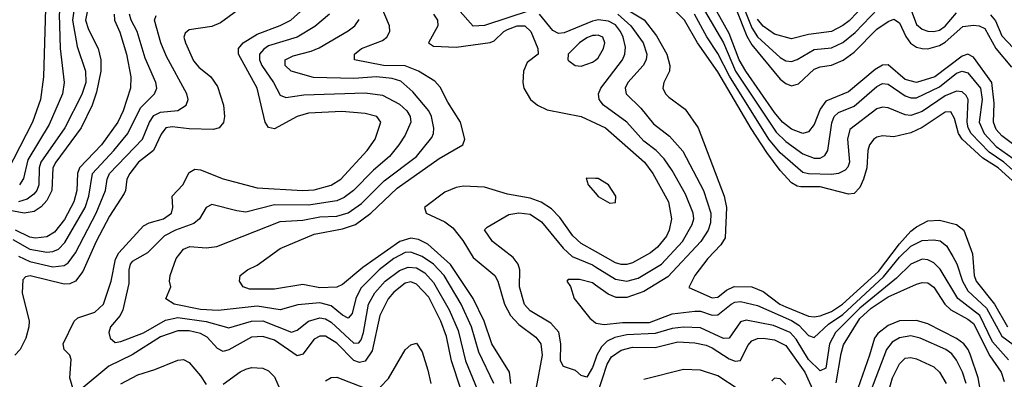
# Model space of a CAD drawing. Header units: inches. Extents: x 884549 to 1028252, y 526810 to 653624.
# Tile 388 of 656: x 907974 to 911439, y 624865 to 626131. Entities that reach past the tile are written whole.
import ezdxf

# ---------------------------------------------------------------- set-up
doc = ezdxf.new("R2010")
doc.units = ezdxf.units.IN
doc.header["$MEASUREMENT"] = 0
doc.layers.add('A9602', color=7, linetype='Continuous')
doc.layers.add('A9612', color=7, linetype='Continuous')

msp = doc.modelspace()

# ---------------------------------------------------------------- linework, layer by layer
at = {"layer": 'A9602', "color": 5}
for points, elevation in [([(907950, 626704), (908010, 626677.2), (908073.6, 626630), (908100.3, 626590), (908125.1, 626530), (908126.1, 626430), (908150.9, 626350), (908156.9, 626310), (908147, 626250), (908122.5, 626190), (908113.2, 626150), (908116.5, 626030), (908130.8, 625910), (908124.6, 625870), (908078.2, 625761.8), (908002.4, 625637.6), (907987.7, 625572.3), (907972.9, 625550)], 2660), ([(907926.9, 626670), (907990, 626646.6), (908037.1, 626617.1), (908055.2, 626590), (908080.1, 626510), (908083, 626430), (908102.8, 626350), (908106.3, 626310), (908099.9, 626270), (908065.3, 626170), (908058.2, 625930), (908047.2, 625850), (908018.8, 625770), (907930, 625596.1)], 2680), ([(908790, 626199.9), (908680.4, 626119.6), (908650, 626107.6), (908570, 626095.2), (908555.8, 626084.2), (908551.6, 626070), (908556.9, 626050), (908586.1, 625986.1), (908604.1, 625964.1), (908647.1, 625930), (908670, 625896.1), (908690.8, 625830), (908694.4, 625790), (908691.2, 625768.8), (908675.6, 625750), (908655.4, 625744.6), (908570, 625746.8), (908510, 625754.2), (908488, 625750), (908471.4, 625728.6), (908444.3, 625670), (908392.1, 625630), (908361.2, 625590), (908351, 625570), (908346.8, 625530), (908341.3, 625518.7), (908290, 625439.3), (908243, 625350), (908195.9, 625244.1), (908170, 625210.1), (908150, 625200.8), (908130, 625199.5), (908010.4, 625229.6), (907994, 625226), (907984.5, 625215.5), (907982.3, 625170), (908007, 625070), (908006.5, 625050), (907995.9, 625010), (907975.9, 624970), (907957, 624950)], 2520), ([(909701.9, 624850), (909696.9, 624890), (909635.7, 624990), (909608.1, 625070), (909569.7, 625150), (909490, 625269.6), (909410, 625340.7), (909377.5, 625357.5), (909350, 625362.1), (909311.5, 625350), (909181.1, 625258.9), (909110, 625198.5), (909090, 625189.9), (909030, 625187.3), (908970, 625199.1), (908870, 625182.1), (908782, 625182), (908759.8, 625190), (908747.1, 625210), (908749.8, 625230), (908776, 625250), (908810, 625266.4), (908890, 625325.6), (909010, 625375.6), (909110, 625394.9), (909155, 625410), (909209.6, 625450), (909302, 625538), (909450, 625641.9), (909533.3, 625690), (909540.6, 625710), (909525.4, 625770), (909480.7, 625840.7), (909453.5, 625893.5), (909434.9, 625914.9), (909377.4, 625950), (909330, 625968.1), (909253.6, 625970), (909151.6, 625990), (909151.7, 626010), (909176.2, 626030), (909250, 626058.2), (909266.1, 626070), (909276.5, 626090), (909275.6, 626110), (909233.4, 626210)], 2420), ([(908213.8, 626170), (908206, 626130), (908216.3, 626096.3), (908250.5, 626030), (908259.4, 625990), (908259.3, 625950), (908244.6, 625875.4), (908229.4, 625830.6), (908189.7, 625750), (908100.6, 625630), (908090.2, 625610), (908087.5, 625530), (908070, 625494.8), (908050, 625472.1), (908024.7, 625455.3), (907990, 625450), (907870, 625472.5)], 2620), ([(908165.9, 626170), (908159.8, 626130), (908176.2, 626036.2), (908205.8, 625950), (908206.4, 625910), (908192.5, 625867.5), (908133.1, 625750), (908048.7, 625630), (908042.2, 625610), (908041.7, 625550), (908034.4, 625530), (908023.5, 625516.5), (908000.5, 625499.5), (907969.7, 625490.3)], 2640), ([(908162.3, 624830), (908150.4, 624870), (908155.3, 624935.3), (908150.4, 624950.4), (908131, 624970), (908127, 624990), (908165.4, 625070), (908178.4, 625081.6), (908238.4, 625101.6), (908268.6, 625130), (908295.8, 625210), (908311.6, 625288.4), (908322.5, 625310), (908410, 625405), (908430, 625415.6), (908479.8, 625430), (908507.7, 625450), (908512.3, 625470), (908509.9, 625510.1), (908547.8, 625550), (908570, 625593), (908590, 625604.5), (908610, 625603), (908690, 625571.3), (908810, 625539.1), (908970, 625530.1), (909010, 625531.9), (909070, 625548), (909103.7, 625570), (909196.4, 625670), (909224.4, 625710), (909245, 625770), (909230.6, 625790.6), (909190, 625800.6), (909107.4, 625807.4), (908990, 625801.7), (908949.8, 625790.2), (908870, 625747.3), (908850, 625751.8), (908837.5, 625770), (908809.1, 625890), (908744.3, 626010), (908743.6, 626030), (908760.6, 626050), (908810, 626080.2), (908890, 626110.7), (908927.5, 626130), (908973.6, 626170)], 2480), ([(909770, 626163.1), (909610, 626110.3), (909570, 626108.9), (909514.9, 626170)], 2360), ([(907950, 625357.4), (908010, 625322.8), (908070, 625313), (908090, 625315.1), (908110, 625323.5), (908133.3, 625346.7), (908204.5, 625470), (908216.8, 625510), (908229.9, 625590), (908305.7, 625670), (908354.9, 625730), (908398.9, 625821.1), (908448.8, 625870), (908456.1, 625890), (908453.1, 625910), (908415.8, 625995.8), (908386.9, 626090), (908366.4, 626130), (908360.9, 626150)], 2560), ([(908305.9, 626150), (908307.6, 626130), (908326.7, 626086.7), (908350.2, 626010), (908365.3, 625930), (908363.6, 625890), (908337.9, 625810), (908319.6, 625770), (908261.7, 625690), (908184.8, 625610), (908176.9, 625590), (908175.1, 625530), (908164.7, 625490), (908131.9, 625428.1), (908096.4, 625383.6), (908070, 625366.5), (908030, 625361.6), (908010, 625365.1), (907958.7, 625390)], 2580), ([(907970, 625298.5), (908010, 625279.7), (908090, 625261.3), (908130, 625265.1), (908144.7, 625275.3), (908170.3, 625309.7), (908243, 625450), (908275.7, 625530), (908281.8, 625570), (908289.9, 625590), (908405.5, 625710), (908430.5, 625770), (908446.5, 625793.5), (908470, 625806.1), (908530, 625811.3), (908559.8, 625830), (908566.6, 625850), (908562.4, 625870), (908490, 626001), (908470.3, 626050), (908448, 626130), (908454.6, 626145.4)], 2540), ([(909063.7, 626150), (909012.9, 626107.1), (908950.2, 626069.8), (908850, 626038.6), (908832.7, 626027.3), (908818.2, 626010), (908817.4, 625990), (908826.1, 625970), (908866.5, 625910), (908890, 625865), (908910, 625856.6), (908973.8, 625866.2), (909190, 625873.1), (909250, 625865.2), (909310, 625834), (909336, 625810), (909348.1, 625790), (909350.3, 625770), (909330, 625725), (909308.4, 625690), (909275.6, 625650), (909218.9, 625601.1), (909148.1, 625530), (909115.2, 625504.8), (909090, 625492.8), (908990, 625478), (908870, 625479.5), (908770, 625454), (908737.6, 625457.6), (908650, 625480.2), (908630, 625470.3), (908606.3, 625430), (908586.6, 625413.4), (908522.4, 625390), (908483, 625370), (908423.4, 625310), (908370, 625279.6), (908362.4, 625270), (908357.7, 625250), (908358, 625202), (908336.6, 625110), (908327.5, 625090), (908294, 625050), (908287.2, 625030), (908291.8, 625010), (908310, 624994.2), (908330, 624997.9), (908410, 625028.1), (908486.9, 625073.1), (908530, 625082.2), (908630, 625068.3), (908710, 625046.1), (908790, 625069.7), (908830, 625071), (908930, 625031.1), (908950, 625038.5), (908989.8, 625070.2), (909030, 625081.2), (909050, 625078.1), (909070, 625066.7), (909150, 624992.3), (909166.8, 624993.2), (909175.7, 625004.3), (909183.9, 625030), (909200.8, 625130), (909223.5, 625170), (909259.9, 625210), (909310, 625247.9), (909340.6, 625259.4), (909370, 625257.4), (909399.4, 625239.4), (909430, 625206.4), (909485, 625110), (909517.1, 625037.1), (909542.6, 624930), (909583.5, 624830)], 2460), ([(909642.1, 624850), (909590, 624961), (909563.5, 625050), (909527.5, 625130), (909467.7, 625230), (909430, 625269.9), (909390, 625297.7), (909350, 625312.8), (909330, 625310.9), (909290, 625290.7), (909238.3, 625250), (909174.7, 625185.3), (909157.3, 625150), (909143.9, 625096.1), (909130, 625080.4), (909110, 625090.3), (909070, 625124), (909030, 625133.7), (908952.3, 625127.7), (908890, 625109.9), (908810, 625122.7), (908672.9, 625107.1), (908610, 625111.3), (908517, 625130), (908488.6, 625148.6), (908505.4, 625190), (908501.1, 625210), (908503.1, 625230), (908524, 625290), (908550, 625323.4), (908573, 625333), (908630, 625328.4), (908667.4, 625332.6), (908890, 625420.4), (908970, 625424.8), (909030, 625437.1), (909090, 625439.6), (909129.2, 625450.8), (909176.3, 625483.7), (909256.6, 625563.4), (909369.9, 625650), (909424.2, 625715.8), (909430.6, 625730), (909431.1, 625748.9), (909423.3, 625790), (909413.7, 625810), (909357.6, 625877.6), (909315, 625915), (909284.2, 625924.2), (909230, 625929.7), (909150, 625924.5), (909007.7, 625927.7), (908929, 625950), (908907.5, 625970), (908908.4, 625990), (908936.1, 626003.9), (909000, 626020), (909028.2, 626031.8), (909130, 626092.3), (909153.3, 626110), (909168, 626132)], 2440), ([(909429.9, 626150), (909444.2, 626130), (909445.2, 626110), (909413, 626050), (909430, 626037.6), (909510, 626034.3), (909629.1, 626050.9), (909643.6, 626056.4), (909677.2, 626090), (909690, 626096.9), (909724, 626110), (909751.6, 626110), (909772.7, 626090), (909797.7, 626030), (909798, 626010), (909759.3, 625980.7), (909746.3, 625950), (909744, 625910), (909748.4, 625890), (909771.8, 625850), (909795.5, 625830), (909830, 625813.2), (909950, 625790.3), (910000, 625766.8)], 2380), ([(910000, 626128), (909990, 626125.8), (909890, 626084.5), (909870, 626082.7), (909850, 626093.6), (909803.3, 626150)], 2360), ([(910000, 626075.7), (909990, 626075), (909970, 626067), (909943.9, 626050), (909904, 626010), (909902.6, 625990), (909906.2, 625986.2), (909928.4, 625970), (909950, 625967.5), (909990, 625981), (910000, 625989)], 2380), ([(910000, 625571.8), (909967, 625573), (909974, 625550), (910000, 625519.9)], 2420), ([(910000, 625315.1), (909950, 625343.3), (909920.6, 625370), (909874.1, 625434.1), (909844.9, 625464.9), (909808.5, 625488.5), (909770, 625502.4), (909690, 625517.4), (909610, 625542), (909535.1, 625544.9), (909510, 625540.7), (909470, 625524.4), (909398.3, 625470), (909404, 625450), (909470, 625419.2), (909498.4, 625398.4), (909533.2, 625353.2), (909570, 625293.7), (909646.4, 625230), (909656.9, 625210), (909680.2, 625130), (909701.2, 625090), (909730, 625057.8), (909790, 625013.9), (909807.6, 624990), (909812.8, 624950), (909789.7, 624830)], 2380), ([(910000, 624936.1), (909990, 624906), (909970, 624872.7), (909950, 624878.7), (909930, 624896.5), (909887.8, 624910), (909877.2, 624930), (909878.5, 624990), (909870.6, 625030.6), (909842.6, 625062.6), (909770, 625106.2), (909750, 625127.9), (909732.5, 625190), (909734.1, 625250), (909728.1, 625270), (909710, 625293.6), (909637.6, 625350), (909610, 625390.8), (909619.1, 625400.9), (909695.2, 625444.8), (909730, 625451.2), (909770, 625446.7), (909810, 625419.3), (909886.2, 625326.2), (909917.8, 625297.8), (909990, 625267.6), (910000, 625261.4)], 2360), ([(910000, 625196.7), (909990, 625204.1), (909944, 625216), (909903.3, 625216.7), (909899.7, 625210), (909911.9, 625191.9), (909925.2, 625150), (909979.9, 625079.9), (910000, 625064.2)], 2340), ([(909526.4, 624830), (909493.4, 624930), (909475.6, 625015.6), (909455.5, 625070), (909413.8, 625153.8), (909370, 625199.9), (909350, 625207.7), (909330, 625203.4), (909290, 625171.3), (909270, 625148), (909241.5, 625090), (909214.4, 624965.6), (909190, 624928.6), (909170, 624924.3), (909150, 624931.7), (909090, 624992.4), (909050, 625016.7), (909030, 625016.8), (909010, 625005.9), (908970, 624953.2), (908950, 624947.2), (908870, 625003.1), (908830, 625015.7), (908790, 625013.1), (908710, 624968.9), (908690, 624963.1), (908670, 624973.5), (908633.5, 625013.5), (908610, 625025.9), (908570, 625035.9), (908530, 625035.8), (908470, 625014.7), (908370, 624950.6), (908288.2, 624911.8), (908190, 624829.9)], 2480), ([(909242.5, 624837.5), (909271.9, 624868.1), (909330, 624969.1), (909350, 624986.9), (909370, 624992.1), (909390, 624962), (909410, 624897.2), (909420.9, 624850)], 2520), ([(908330, 624848.6), (908390, 624881), (908450, 624899.5), (908530, 624932.5), (908550, 624934.3), (908570, 624923.7), (908610, 624877.3), (908630, 624846.7)], 2520), ([(908690, 624847.6), (908750, 624891.7), (908770, 624901.2), (908790, 624906.4), (908830, 624903.8), (908850, 624895), (908870, 624874.2), (908910, 624782.5)], 2520), ([(909050, 624859.5), (909070, 624871.8), (909090, 624872.7), (909190, 624834.2)], 2520)]:
    msp.add_lwpolyline(points, dxfattribs=dict(at, elevation=elevation))
at = {"layer": 'A9612', "color": 5}
for points, elevation in [([(911504.4, 625530), (911416.9, 625610), (911363.5, 625643.5), (911290.3, 625710.3), (911277.3, 625730), (911263.5, 625783.5), (911250, 625807.2), (911230, 625805.9), (911150, 625751.5), (911110, 625732.6), (911050, 625718.4), (911010, 625721.8), (910990, 625717.8), (910979.6, 625710), (910964.7, 625690), (910958.2, 625670), (910954.9, 625610), (910943.5, 625570), (910930, 625540.1), (910910, 625519.4), (910890, 625516.9), (910790, 625542.4), (910722.9, 625542.9), (910710, 625545.1), (910690, 625557.2), (910650, 625600.3), (910603, 625663), (910547.5, 625747.5), (910430, 625947.8), (910359.1, 626050), (910312.9, 626130), (910230, 626215)], 2320), ([(911530, 625646.9), (911430, 625722.1), (911410, 625744.5), (911400.1, 625770), (911403.2, 625836.8), (911395.2, 625910), (911330, 625999.3), (911310, 626010.1), (911290, 626003), (911193.6, 625930), (911130, 625909.5), (911090, 625920.8), (911030, 625971.8), (911010, 625970.7), (910984.3, 625955.7), (910890, 625876.6), (910810, 625844.6), (910790, 625815.8), (910770, 625762.7), (910750, 625736.8), (910730, 625730.9), (910690, 625745.6), (910658.6, 625770), (910630, 625803.8), (910528.9, 625950), (910505.9, 625990), (910470, 626083.1), (910410, 626189.4)], 2380), ([(910515.3, 626190), (910550, 626102.5), (910570, 626071.2), (910650, 625998.2), (910670, 625986.8), (910690, 625983.8), (910710, 625990.5), (910770, 626025.9), (910830, 626031.8), (910870, 626051), (910914.1, 626085.9), (910994.6, 626170)], 2440), ([(910980.7, 626219.3), (910892.4, 626127.6), (910870, 626110.4), (910830, 626089.8), (910750, 626078.9), (910690, 626063.5), (910630, 626080.4), (910590, 626108.8), (910570, 626132.8)], 2460), ([(911092.9, 626212.9), (911130, 626113.9), (911150, 626097.2), (911170, 626090.4), (911190, 626089.2), (911210, 626094.6), (911230, 626108.5), (911270, 626155.6)], 2440), ([(910083.4, 626183.4), (910170.8, 626130.8), (910214.4, 626074.4), (910251.1, 626010), (910261.9, 625970), (910259.9, 625950), (910240.6, 625910), (910236.5, 625890), (910246.2, 625870), (910258.3, 625858.3), (910315.8, 625815.8), (910361.4, 625750), (910452.7, 625510), (910461, 625470), (910456.4, 625363.6), (910441.5, 625338.5), (910395.9, 625290), (910349.9, 625230), (910328, 625188), (910410, 625151.3), (910430, 625154.4), (910460.9, 625179.1), (910488.3, 625191.7), (910550, 625190.2), (910590, 625174.5), (910648.8, 625130), (910670, 625120.3), (910750, 625087.1), (910770, 625084.5), (910790, 625089), (910830, 625103.9), (910869.6, 625130), (910995.4, 625244.6), (911070, 625342.5), (911110, 625386.1), (911130, 625402.1), (911170, 625423.3), (911210, 625425.7), (911269.9, 625409.9), (911296.5, 625390), (911326.5, 625306.5), (911332.3, 625230), (911339.2, 625210), (911404, 625130), (911449.7, 625049.7)], 2320), ([(910384, 626164), (910449.9, 626049.9), (910493.1, 625950), (910635.5, 625735.5), (910670, 625701.8), (910730, 625659.1), (910770, 625643.4), (910790, 625644.1), (910807.1, 625652.9), (910817.3, 625670), (910831.5, 625768.5), (910839.3, 625790), (910855.4, 625804.6), (910910, 625826.2), (910990, 625896.1), (911010, 625906.7), (911030, 625904), (911090, 625863.1), (911110, 625855.8), (911130, 625856.3), (911210, 625895.3), (911270, 625942.3), (911290, 625950), (911310, 625944.5), (911354.6, 625890), (911360.6, 625850), (911350.3, 625770), (911367.2, 625730), (911410, 625685.2), (911510, 625614.5)], 2360), ([(910494.2, 626170), (910532.9, 626072.9), (910550, 626042.8), (910650, 625922), (910670, 625906.3), (910690, 625898.5), (910714.3, 625905.7), (910770, 625956.7), (910790, 625965.7), (910830, 625971.6), (910871.3, 625988.7), (910910, 626016.8), (910990, 626097.9), (911030, 626125.3), (911050, 626132.8), (911070, 626120.1), (911091.5, 626071.5), (911109, 626049), (911130, 626034.9), (911150, 626029.4), (911170, 626028.9), (911210, 626039.9), (911230, 626051.6), (911292.7, 626107.3), (911330, 626112), (911350, 626109.8), (911370, 626100.4), (911408.2, 626030), (911463.6, 625963.6)], 2420), ([(910078.4, 626150), (910124.2, 626110), (910167.4, 626050), (910180.5, 626010), (910178.2, 625990), (910167.6, 625970), (910113.5, 625910), (910104.9, 625890), (910107.8, 625870), (910160, 625820), (910204.6, 625764.6), (910260.5, 625720.5), (910307.8, 625667.8), (910380.3, 625530), (910406.3, 625450), (910404.4, 625415.6), (910396.8, 625390), (910370.1, 625349.9), (910254.1, 625225.9), (910170, 625173.7), (910110, 625152.7), (910072.8, 625152.8), (910044.2, 625164.2), (910000, 625196.7)], 2340), ([(910000, 625261.4), (910070, 625217.9), (910110, 625210.6), (910150, 625221.6), (910231.7, 625270), (910306.2, 625350), (910340.3, 625410), (910345.7, 625430), (910343.9, 625450), (910316.6, 625516.6), (910270, 625600.2), (910241.4, 625641.3), (910213.3, 625670), (910170, 625703.4), (910110, 625770.8), (910028.7, 625830), (910012.7, 625850), (910011, 625870), (910018.8, 625890), (910094.6, 625990), (910103.2, 626010), (910105.3, 626034.7), (910097.4, 626070), (910088.6, 626090), (910070, 626112.6), (910045.7, 626125.7), (910010, 626130.2), (910000, 626128)], 2360), ([(911518, 625558), (911436.8, 625630), (911385.1, 625665.1), (911322.4, 625730), (911311.6, 625750), (911307.9, 625770), (911311.4, 625850), (911304.3, 625864.3), (911290, 625877.3), (911270, 625879), (911230, 625863.2), (911150, 625807.9), (911110, 625793.9), (911090, 625795.7), (911030, 625821.1), (911010, 625823.2), (910990, 625817.5), (910895.2, 625744.8), (910886.6, 625710), (910893.7, 625630), (910888.2, 625611.8), (910878.4, 625601.6), (910855.3, 625590), (910830, 625585.8), (910750, 625588), (910730, 625593.6), (910650, 625662.8), (910610, 625710.4), (910472, 625932), (910430, 626012.6), (910391.3, 626071.3), (910348.1, 626150)], 2340), ([(911390, 626148.2), (911407.4, 626127.4), (911430, 626074.2), (911471.3, 626031.3)], 2440), ([(910000, 625989), (910010, 625997.1), (910028.3, 626030), (910033, 626050), (910025.8, 626070), (910010, 626076.5), (910000, 626075.7)], 2380), ([(910000, 625766.8), (910035.5, 625750), (910172.9, 625630), (910201.5, 625590), (910256.8, 625490), (910268, 625430), (910259.4, 625390), (910250, 625369.5), (910218, 625330), (910193.1, 625310), (910130, 625275.3), (910110, 625269.1), (910090, 625269.1), (910070, 625275.6), (910000, 625315.1)], 2380), ([(910000, 625519.9), (910010, 625508.4), (910050, 625484.7), (910070, 625487), (910071.9, 625510), (910045.4, 625550), (910010, 625571.5), (910000, 625571.8)], 2420), ([(910000, 625064.2), (910002.3, 625062.3), (910030, 625058), (910095.2, 625064.8), (910190, 625065.4), (910270, 625095.3), (910350, 625104.7), (910370, 625104.6), (910410, 625091.4), (910430, 625092), (910477.3, 625130), (910490, 625136.8), (910510, 625139.5), (910570, 625124.8), (910690, 625072), (910715.7, 625055.7), (910750, 625019.5), (910770, 625012), (910820.3, 625059.7), (910870, 625093.1), (911013.9, 625226.1), (911070, 625295.1), (911110, 625334), (911150, 625353.8), (911190, 625356.6), (911212.3, 625352.3), (911234.7, 625334.7), (911257.8, 625297.8), (911271.2, 625271.2), (911291.1, 625210), (911310, 625176.5), (911375.3, 625115.3), (911430, 625016.8), (911470, 624987.5)], 2340), ([(911453.4, 624933.4), (911396.7, 624996.7), (911352, 625090), (911274.9, 625150), (911212.4, 625252.4), (911190, 625275.1), (911170, 625285.9), (911150, 625287.7), (911110, 625269.9), (911058.6, 625221.4), (910930, 625116), (910845.1, 625030), (910823.8, 624990), (910810, 624904.6), (910790, 624894.4), (910750, 624935.1), (910706.2, 625006.2), (910685.2, 625030), (910626, 625054), (910530, 625073.7), (910510, 625067.9), (910470, 625009.5), (910450, 625008.1), (910370, 625045.9), (910310, 625048.6), (910270, 625044), (910210, 625026), (910110, 625021.5), (910067.5, 625012.5), (910040.7, 624999.3), (910020.6, 624979.4), (910004.6, 624950), (910000, 624936.1)], 2360), ([(910846.9, 624853.1), (910863.9, 624956.1), (910873.2, 624986.8), (910930, 625078.6), (910970, 625115), (911030, 625155.9), (911130, 625200.3), (911150, 625205.6), (911170, 625204.3), (911190, 625189.9), (911229.3, 625130), (911249.9, 625110), (911310, 625077.3), (911330, 625061), (911388, 624948), (911427.5, 624890), (911437.6, 624857.6)], 2380), ([(911353.1, 624830), (911347.1, 624870), (911319.1, 624950), (911311.3, 624970), (911296, 624990), (911270, 625009.2), (911170, 625060.1), (911130, 625071.7), (911070, 625070.5), (911030, 625053.9), (910993.2, 625026.8), (910981.3, 625010), (910964.4, 624950), (910898, 624762)], 2420), ([(910005.9, 624810), (910041.6, 624918.4), (910056, 624944), (910090, 624967.4), (910130, 624977.6), (910210, 624977), (910290, 624996.4), (910350, 624992.9), (910390, 624985.1), (910410, 624976.2), (910470, 624937), (910491.7, 624928.3), (910510, 624931.1), (910536.5, 624983.5), (910550, 624999.9), (910570, 625008.2), (910590, 625009.4), (910630, 625004.3), (910670, 624983.6), (910737, 624890), (910770, 624817.8)], 2380), ([(911304.7, 624850), (911291.9, 624890), (911270, 624931.9), (911254.3, 624954.3), (911232.8, 624970), (911142.9, 625010), (911110, 625018.5), (911070, 625010.9), (911044.4, 624995.6), (911023.7, 624970), (910926.4, 624713.6)], 2440), ([(910987.2, 624670), (911045.1, 624870), (911070, 624919.5), (911090, 624939.1), (911110, 624942.3), (911130, 624936.6), (911190, 624909.3), (911210.5, 624890.5), (911233.8, 624850)], 2460), ([(910502.4, 624830), (910430, 624877), (910370, 624896.6), (910310, 624899.5), (910170, 624864.7)], 2420), ([(910670, 624846.5), (910650, 624866.3), (910630, 624869.2), (910620.8, 624859.2)], 2420)]:
    msp.add_lwpolyline(points, dxfattribs=dict(at, elevation=elevation))

doc.saveas('drawing.dxf')
